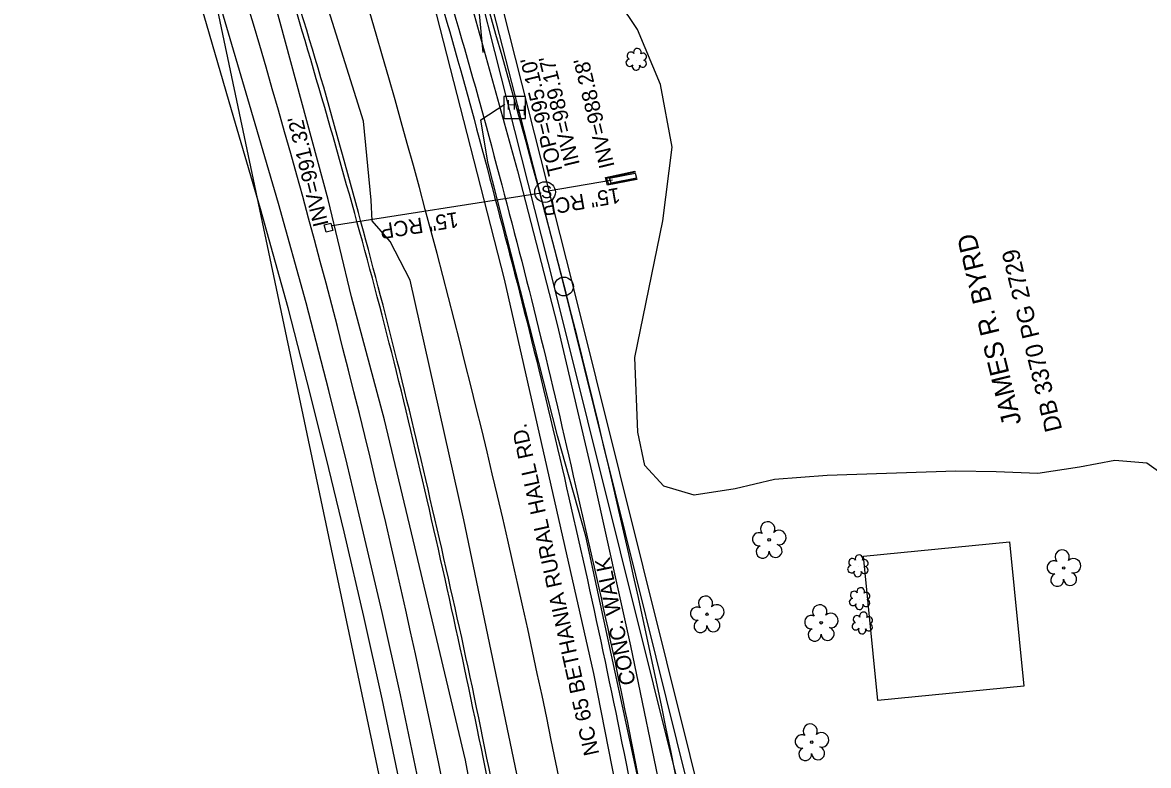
# Model space of a CAD drawing. Extents: x 1614427 to 1617186, y 896524 to 905462.
# Drawn here: x 1616509.1 to 1616802.9, y 902657.6 to 902851.6 of the extents above; entities that cross this region are included whole.
import ezdxf

# ---------------------------------------------------------------- set-up
doc = ezdxf.new("R2010")
doc.units = 0
for name, color, linetype in [('Exist Building', 7, 'Continuous'), ('Exist Horizontal Alignment', 7, 'Continuous'), ('Exist Property Deed Book Text', 7, 'Continuous'), ('Exist Property Owner Text', 7, 'Continuous'), ('Exist Right of Way Line', 7, 'Continuous'), ('Exist Roads Curbs', 7, 'Continuous'), ('Exist Roads EOP', 7, 'Continuous'), ('Exist Roads EOP Other', 7, 'Continuous'), ('Exist Roads EOP Other Text', 7, 'Continuous'), ('Exist Roads EOP Text', 7, 'Continuous'), ('Exist Roads EOT', 7, 'Continuous'), ('Exist Structure Minor Drop Inlet', 7, 'Continuous'), ('Exist Structure Minor Head and End Wall', 7, 'Continuous'), ('Exist Structure Minor Pipes RCP 15 Inch', 7, 'Continuous'), ('Exist Structure Minor Pipes RCP 15 Inch Invert', 7, 'Continuous'), ('Exist Structure Minor Pipes RCP 15 Inch Text', 7, 'Continuous'), ('Exist Structure Minor Storm Sewer Manhole CELL', 7, 'Continuous'), ('Exist Structure Minor Storm Sewer Manhole Top Elevation', 7, 'Continuous'), ('Exist Utilities Gas UG Line SUE LOS B', 7, 'Continuous'), ('Exist Utilities Other Pole CELL', 7, 'Continuous'), ('Exist Utilities Power UG Cable SUE LOS D', 7, 'Continuous'), ('Exist Utilities Telephone Hand Hole CELL', 7, 'Continuous'), ('Exist Utilities Telephone UG Cable SUE LOS B', 7, 'Continuous'), ('Exist Utilities Telephone UG FO SUE LOS B', 7, 'Continuous'), ('Exist Utilities Telephone UG FO SUE LOS D', 7, 'Continuous'), ('Exist Utilities TV UG FO Cable SUE LOS D', 7, 'Continuous'), ('Exist Utilities Water UG Line SUE LOS B', 7, 'Continuous'), ('Exist Vegetation Shrub CELL', 7, 'Continuous'), ('Exist Vegetation Tree CELL', 7, 'Continuous'), ('Exist Vegetation Woods Line', 7, 'Continuous')]:
    doc.layers.add(name, color=color, linetype=linetype)

# ---------------------------------------------------------------- blocks, each defined once
blk = doc.blocks.new('EXIST STRUCTURE MINOR STORM SEWER MANHOLE')
at = {"layer": 'Exist Structure Minor Storm Sewer Manhole CELL'}
blk.add_circle((0, 0), 0.0539, dxfattribs=at)
blk.add_text('S', height=0.065, dxfattribs=at).set_placement((-0.0206, -0.032))

msp = doc.modelspace()

# ---------------------------------------------------------------- linework, layer by layer
at = {"layer": 'Exist Building'}
msp.add_lwpolyline([(1616766.61, 902716.05), (1616770.33, 902678.38), (1616732.23, 902674.63), (1616728.52, 902712.29)], close=True, dxfattribs=at)
at = {"layer": 'Exist Horizontal Alignment'}
msp.add_arc((1614325.74, 902186.35), 2370, 9.05, 18.23333, dxfattribs=at)
at = {"layer": 'Exist Right of Way Line'}
msp.add_line((1616010.65, 905462.23), (1616993.32, 900797.76), dxfattribs=at)
for radius, end in [(2400, 17.96643), (2340, 18.2273)]:
    msp.add_arc((1614325.74, 902186.35), radius, 9.05, end, dxfattribs=at)
at = {"layer": 'Exist Roads Curbs'}
msp.add_spline([(1616609.89, 902892.41), (1616622.17, 902852.43), (1616633.45, 902811.75), (1616643.74, 902771.73), (1616653.39, 902730.67), (1616662.94, 902688.03), (1616671.61, 902645.14)], degree=3, dxfattribs=at)
at = {"layer": 'Exist Roads EOP'}
for points in [[(1616664.02, 902435.24), (1616659.23, 902479.02), (1616653.86, 902521.19), (1616647.48, 902561.19), (1616640.05, 902603.13), (1616633.52, 902638.17), (1616624.95, 902680.56), (1616615.82, 902721.84), (1616606.01, 902763.05), (1616595.75, 902801.7), (1616584.26, 902841.93), (1616572.3, 902881.24), (1616564.26, 902906.37), (1616556.43, 902931.12), (1616543.99, 902967.9), (1616530.08, 903008.97), (1616517.05, 903047.39)], [(1616607.54, 902891.47), (1616619.8, 902851.65), (1616630.95, 902811.11), (1616641.26, 902771.18), (1616651.06, 902730.14), (1616660.51, 902687.43), (1616669.23, 902644.79), (1616673.27, 902623.83), (1616676.02, 902609.12), (1616683.43, 902567.11), (1616690.02, 902525.73), (1616695.57, 902482.82), (1616700.47, 902437.88)]]:
    msp.add_spline(points, degree=3, dxfattribs=at)
at = {"layer": 'Exist Roads EOP Other'}
for points in [[(1616614.65, 902893.86), (1616626.96, 902853.56), (1616638.24, 902812.83), (1616648.55, 902772.75), (1616658.26, 902731.61), (1616667.73, 902688.88), (1616676.31, 902647.23)], [(1616588.99, 902755.56), (1616583.12, 902778.42), (1616575.83, 902804.32), (1616568.31, 902830.2), (1616561.1, 902854.77), (1616553.97, 902877.13), (1616549.79, 902889.69), (1616545.16, 902888.13)], [(1616584.24, 902754.42), (1616578.41, 902777.13), (1616571.14, 902802.96), (1616563.63, 902828.8), (1616556.43, 902853.31), (1616549.33, 902875.6), (1616545.16, 902888.13)], [(1616669.29, 902810.95), (1616662.67, 902809.69), (1616662.27, 902810.92), (1616668.94, 902812.24), (1616669.29, 902810.95)], [(1616640.05, 902483.2), (1616636.84, 902509.29), (1616633.58, 902532.38), (1616630.01, 902555.58), (1616625.98, 902581.04), (1616621.66, 902605.52), (1616617.03, 902630.01), (1616612.92, 902650.99), (1616607.66, 902676.06), (1616602.92, 902697.58), (1616597.72, 902719.72), (1616593.76, 902736.26), (1616588.99, 902755.56)], [(1616635.2, 902482.65), (1616632, 902508.68), (1616628.75, 902531.69), (1616625.18, 902554.85), (1616621.17, 902580.26), (1616616.86, 902604.66), (1616612.24, 902629.12), (1616608.13, 902650.05), (1616602.88, 902675.06), (1616598.15, 902696.53), (1616592.96, 902718.62), (1616589.01, 902735.14), (1616584.24, 902754.42)]]:
    msp.add_lwpolyline(points, dxfattribs=at)
at = {"layer": 'Exist Roads EOT'}
msp.add_spline([(1616665.13, 902435.43), (1616660.48, 902479.08), (1616654.89, 902521.26), (1616648.51, 902561.33), (1616641.12, 902603.28), (1616634.46, 902638.28), (1616625.9, 902680.69), (1616616.67, 902721.99), (1616606.86, 902763.22), (1616596.71, 902801.99), (1616585.45, 902842.18), (1616573.19, 902881.5), (1616565.19, 902906.61), (1616557.25, 902931.31), (1616544.89, 902968.22), (1616530.94, 903009.35), (1616518.06, 903047.65)], degree=3, dxfattribs=at)
at = {"layer": 'Exist Structure Minor Drop Inlet'}
msp.add_lwpolyline([(1616590.07, 902797.3), (1616588.28, 902796.82), (1616587.76, 902798.76), (1616589.55, 902799.24)], close=True, dxfattribs=at)
at = {"layer": 'Exist Structure Minor Head and End Wall'}
msp.add_lwpolyline([(1616669.36, 902810.59), (1616661.68, 902809.13), (1616661.19, 902811.17), (1616668.87, 902812.75), (1616668.95, 902812.54), (1616661.48, 902810.88), (1616662, 902809.48), (1616669.32, 902810.85), (1616669.36, 902810.59)], dxfattribs=at)
at = {"layer": 'Exist Structure Minor Pipes RCP 15 Inch'}
for p, q in [((1616663.03, 902810.45), (1616646.24, 902807.53)), ((1616663.03, 902810.45), (1616646.24, 902807.53)), ((1616644.38, 902807.05), (1616589.89, 902798.47)), ((1616644.38, 902807.05), (1616589.89, 902798.47))]:
    msp.add_line(p, q, dxfattribs=at)
at = {"layer": 'Exist Utilities Gas UG Line SUE LOS B'}
msp.add_lwpolyline([(1616661.01, 902037.25), (1616663.33, 902064.4), (1616667.18, 902120.35), (1616669.8, 902175.63), (1616670.18, 902203.89), (1616670, 902252.83), (1616667.06, 902308.42), (1616666.18, 902342.89), (1616662.96, 902384.82), (1616659.36, 902418.53), (1616657.17, 902446.04), (1616652.37, 902490.94), (1616648.49, 902520.82), (1616640.31, 902575.63), (1616630.24, 902629.08), (1616624.64, 902659), (1616610.54, 902718.34), (1616603.5, 902747.83), (1616594.95, 902779.96), (1616588.83, 902805.4), (1616574.94, 902856.71)], dxfattribs=at)
at = {"layer": 'Exist Utilities Other Pole CELL'}
msp.add_circle((1616650.35, 902782.67), 2.46, dxfattribs=at)
at = {"layer": 'Exist Utilities Power UG Cable SUE LOS D'}
msp.add_lwpolyline([(1616729.53, 902223.32), (1616715.76, 902408.53), (1616690.86, 902610.12), (1616647.98, 902782.13), (1616613.11, 902920.04)], dxfattribs=at)
at = {"layer": 'Exist Utilities Telephone Hand Hole CELL'}
for p, q in [((1616634.63, 902832.28), (1616634.63, 902826.55)), ((1616640.36, 902832.28), (1616634.63, 902832.28)), ((1616640.36, 902826.55), (1616640.36, 902832.28)), ((1616637.49, 902829.41), (1616637.49, 902829.41)), ((1616634.63, 902826.55), (1616640.36, 902826.55))]:
    msp.add_line(p, q, dxfattribs=at)
at = {"layer": 'Exist Utilities Telephone UG Cable SUE LOS B'}
msp.add_lwpolyline([(1616653.58, 902416.71), (1616663.67, 902417.14), (1616669.74, 902418.75), (1616672.64, 902421.54), (1616661.03, 902530.35), (1616645.59, 902619.16), (1616624.26, 902721.72), (1616610.21, 902784.31), (1616604.98, 902794.39), (1616600.3, 902799.85), (1616600.03, 902805.22), (1616598.01, 902825.81), (1616571.3, 902910.94), (1616549.08, 902977.64), (1616515.65, 903076.73), (1616483.43, 903168.54), (1616464.03, 903218.81), (1616463.64, 903219.2), (1616462.93, 903219.33), (1616457.94, 903217.72), (1616449, 903216.46)], dxfattribs=at)
at = {"layer": 'Exist Utilities Telephone UG FO SUE LOS B'}
for points in [[(1616629.3, 902843.73), (1616628.3, 902853.82)], [(1616708.77, 902097.06), (1616709.58, 902140.25), (1616710.58, 902218.49), (1616710.01, 902283.99), (1616708.01, 902353.12), (1616701.91, 902435.97), (1616696.63, 902483.57), (1616691.69, 902526.33), (1616686.21, 902567.93), (1616679.63, 902610.92), (1616669.49, 902655.34), (1616656.06, 902717.52), (1616648.63, 902743.65), (1616630.5, 902815.16), (1616628.69, 902826.2), (1616634.94, 902830.28)]]:
    msp.add_lwpolyline(points, dxfattribs=at)
at = {"layer": 'Exist Utilities Telephone UG FO SUE LOS D'}
msp.add_lwpolyline([(1616734.48, 902223.1), (1616720.44, 902409.02), (1616695.55, 902610.96), (1616652.67, 902783.16), (1616617.73, 902921.41), (1616562.17, 903085.17), (1616510.89, 903237.95), (1616436.43, 903449.85)], dxfattribs=at)
at = {"layer": 'Exist Utilities TV UG FO Cable SUE LOS D'}
msp.add_lwpolyline([(1616742.45, 902033.61), (1616731.67, 902222.81), (1616717.86, 902408.9), (1616693.14, 902610.5), (1616650.43, 902782.74), (1616615.07, 902920.36)], dxfattribs=at)
at = {"layer": 'Exist Utilities Water UG Line SUE LOS B'}
msp.add_lwpolyline([(1616682.85, 901889.35), (1616688.26, 901932.45), (1616696.61, 902016.19), (1616699.26, 902055.42), (1616702.78, 902110.39), (1616705.34, 902181.72), (1616707.31, 902255.35), (1616706.62, 902316.75), (1616703.14, 902377.45), (1616699.12, 902434.84), (1616686.86, 902524.85), (1616669.78, 902622.34), (1616658.13, 902681.62), (1616634.87, 902784.56), (1616617.17, 902853.52), (1616602.15, 902900.61), (1616584.28, 902954.24), (1616571.86, 902993.81)], dxfattribs=at)
msp.add_lwpolyline([(1616682.85, 901889.35), (1616688.26, 901932.45), (1616696.61, 902016.19), (1616699.26, 902055.42), (1616702.78, 902110.39), (1616705.34, 902181.72), (1616707.31, 902255.35), (1616706.62, 902316.75), (1616703.14, 902377.45), (1616699.12, 902434.84), (1616686.86, 902524.85), (1616669.78, 902622.34), (1616658.13, 902681.62), (1616634.87, 902784.56), (1616617.17, 902853.52), (1616602.15, 902900.61), (1616584.28, 902954.24), (1616571.86, 902993.81)], dxfattribs=at)
at = {"layer": 'Exist Vegetation Shrub CELL'}
for p, q in [((1616669.29, 902841.79), (1616669.29, 902841.79)), ((1616727.14, 902709.57), (1616727.14, 902709.57)), ((1616727.58, 902701.01), (1616727.58, 902701.01)), ((1616728.29, 902694.66), (1616728.29, 902694.66))]:
    msp.add_line(p, q, dxfattribs=at)
for centre, radius, start, end in [((1616667.81, 902842.92), 0.968, 35.8908, 245.4216), ((1616669.52, 902843.83), 0.99, 334.8391, 200.4717), ((1616670.96, 902842.66), 0.929, 284.4567, 126.0861), ((1616667.49, 902841.09), 0.955, 95.1099, 327.9534), ((1616670.92, 902840.86), 0.937, 204.9913, 73.4601), ((1616669.16, 902840.11), 0.984, 151.2797, 21.387), ((1616725.66, 902710.7), 0.968, 35.8908, 245.4216), ((1616727.37, 902711.61), 0.99, 334.8391, 200.4717), ((1616728.82, 902710.44), 0.929, 284.4567, 126.0861), ((1616725.34, 902708.87), 0.955, 95.1099, 327.9534), ((1616727.01, 902707.89), 0.984, 151.2797, 21.387), ((1616728.78, 902708.64), 0.937, 204.9913, 73.4601), ((1616726.1, 902702.14), 0.968, 35.8908, 245.4216), ((1616727.81, 902703.05), 0.99, 334.8391, 200.4717), ((1616729.25, 902701.88), 0.929, 284.4567, 126.0861), ((1616725.78, 902700.31), 0.955, 95.1099, 327.9534), ((1616727.45, 902699.33), 0.984, 151.2797, 21.387), ((1616729.22, 902700.08), 0.937, 204.9913, 73.4601), ((1616726.8, 902695.79), 0.968, 35.8908, 245.4216), ((1616728.51, 902696.7), 0.99, 334.8391, 200.4717), ((1616726.49, 902693.96), 0.955, 95.1099, 327.9534), ((1616729.92, 902693.73), 0.937, 204.9913, 73.4601), ((1616729.96, 902695.53), 0.929, 284.4567, 126.0861), ((1616728.16, 902692.98), 0.984, 151.2797, 21.387)]:
    msp.add_arc(centre, radius, start, end, dxfattribs=at)
at = {"layer": 'Exist Vegetation Tree CELL'}
for p, q in [((1616703.92, 902716.54), (1616703.92, 902716.54)), ((1616780.78, 902709.19), (1616780.78, 902709.19)), ((1616687.69, 902697.12), (1616687.69, 902697.12)), ((1616717.49, 902694.89), (1616717.49, 902694.89)), ((1616715.02, 902663.73), (1616715.02, 902663.73))]:
    msp.add_line(p, q, dxfattribs=at)
for centre in [(1616703.92, 902716.54), (1616780.78, 902709.19), (1616687.69, 902697.12), (1616717.49, 902694.89), (1616715.02, 902663.73)]:
    msp.add_circle(centre, 0.326, dxfattribs=at)
for centre, radius, start, end in [((1616703.53, 902719.41), 1.86, 330.1651, 219.7134), ((1616701.31, 902716.69), 1.73, 62.6636, 279.3457), ((1616706.47, 902717.13), 1.9, 257.1011, 134.1999), ((1616702.21, 902713.42), 1.69, 111.5671, 6.231), ((1616705.59, 902713.64), 1.7, 181.2822, 74.56), ((1616780.39, 902712.06), 1.86, 330.1651, 219.7134), ((1616783.33, 902709.78), 1.9, 257.1011, 134.1999), ((1616778.17, 902709.35), 1.73, 62.6636, 279.3457), ((1616779.07, 902706.07), 1.69, 111.5671, 6.231), ((1616782.45, 902706.29), 1.7, 181.2822, 74.56), ((1616687.3, 902700), 1.86, 330.1651, 219.7134), ((1616690.23, 902697.71), 1.9, 257.1011, 134.1999), ((1616717.11, 902697.76), 1.86, 330.1651, 219.7134), ((1616685.08, 902697.28), 1.73, 62.6636, 279.3457), ((1616714.89, 902695.04), 1.73, 62.6636, 279.3457), ((1616720.04, 902695.47), 1.9, 257.1011, 134.1999), ((1616685.98, 902694), 1.69, 111.5671, 6.231), ((1616689.36, 902694.22), 1.7, 181.2822, 74.56), ((1616715.79, 902691.76), 1.69, 111.5671, 6.231), ((1616719.17, 902691.99), 1.7, 181.2822, 74.56), ((1616714.64, 902666.61), 1.86, 330.1651, 219.7134), ((1616712.42, 902663.89), 1.73, 62.6636, 279.3457), ((1616717.57, 902664.32), 1.9, 257.1011, 134.1999), ((1616713.32, 902660.61), 1.69, 111.5671, 6.231), ((1616716.69, 902660.84), 1.7, 181.2822, 74.56)]:
    msp.add_arc(centre, radius, start, end, dxfattribs=at)
at = {"layer": 'Exist Vegetation Woods Line'}
for points in [[(1616668.84, 902764.14), (1616676.13, 902799.8), (1616678.62, 902819.06), (1616675.55, 902835.43), (1616669.55, 902849.77), (1616650.05, 902878.92), (1616647.54, 902886.56), (1616646.67, 902894.57), (1616648.67, 902902.57), (1616653.53, 902907.32), (1616659.81, 902910.93), (1616671.71, 902909.53), (1616681.45, 902908.58), (1616696.21, 902909.36), (1616708.59, 902912.5), (1616716.51, 902914.22), (1616725.21, 902914.81), (1616737.14, 902914.37), (1616745.55, 902915.12), (1616761.84, 902918.71), (1616771.16, 902920.71), (1616780.96, 902922.08), (1616785.68, 902921.01), (1616787.32, 902918.96)], [(1616810.16, 902731.09), (1616802.5, 902736.59), (1616794.15, 902737.24), (1616784.89, 902735.54), (1616774.05, 902733.84), (1616763.17, 902734.3), (1616752.61, 902734.48), (1616719.04, 902733.33), (1616705.29, 902732.25), (1616695.04, 902729.84), (1616684.36, 902728.2), (1616676.4, 902730.52), (1616671.49, 902735.94), (1616669.67, 902744.68), (1616668.84, 902764.14)]]:
    msp.add_lwpolyline(points, dxfattribs=at)

# ---------------------------------------------------------------- block references
at = {"layer": 'Exist Structure Minor Storm Sewer Manhole CELL', "xscale": 50, "yscale": 50}
msp.add_blockref('EXIST STRUCTURE MINOR STORM SEWER MANHOLE', (1616645.42, 902807.33), dxfattribs=at)

# ---------------------------------------------------------------- texts
at = {"layer": 'Exist Property Deed Book Text'}
msp.add_text('DB 3370 PG 2729', height=4.5, rotation=103.6417, dxfattribs=at).set_placement((1616780.42, 902745.33))
at = {"layer": 'Exist Property Owner Text'}
msp.add_text('JAMES R. BYRD', height=5, rotation=103.6417, dxfattribs=at).set_placement((1616769.78, 902747.06))
at = {"layer": 'Exist Roads EOP Other Text'}
msp.add_text('CONC. WALK', height=4, rotation=101.6421, dxfattribs=at).set_placement((1616669.1, 902679.02))
at = {"layer": 'Exist Roads EOP Text'}
msp.add_text('NC 65 BETHANIA RURAL HALL RD.', height=4, rotation=102.4863, dxfattribs=at).set_placement((1616659.6, 902660.68))
at = {"layer": 'Exist Structure Minor Pipes RCP 15 Inch Invert'}
for s, p in [("INV=989.17'", (1616654.54, 902814.6)), ("INV=988.28'", (1616663.6, 902814.07)), ("INV=991.32'", (1616588.96, 902798.85))]:
    msp.add_text(s, height=4, rotation=103.6417, dxfattribs=at).set_placement(p)
at = {"layer": 'Exist Structure Minor Pipes RCP 15 Inch Text'}
for rotation, p in [(189.8657, (1616664.66, 902808.53)), (188.9503, (1616622.47, 902802.16))]:
    msp.add_text('15" RCP', height=4, rotation=rotation, dxfattribs=at).set_placement(p)
at = {"layer": 'Exist Structure Minor Storm Sewer Manhole Top Elevation'}
msp.add_text("TOP=995.10'", height=4, rotation=103.6417, dxfattribs=at).set_placement((1616650.22, 902812.18))
at = {"layer": 'Exist Utilities Telephone Hand Hole CELL'}
for p in [(1616635.41, 902828.82), (1616637.98, 902827.36)]:
    msp.add_text('H', height=2.5, dxfattribs=at).set_placement(p)

doc.saveas('drawing.dxf')
